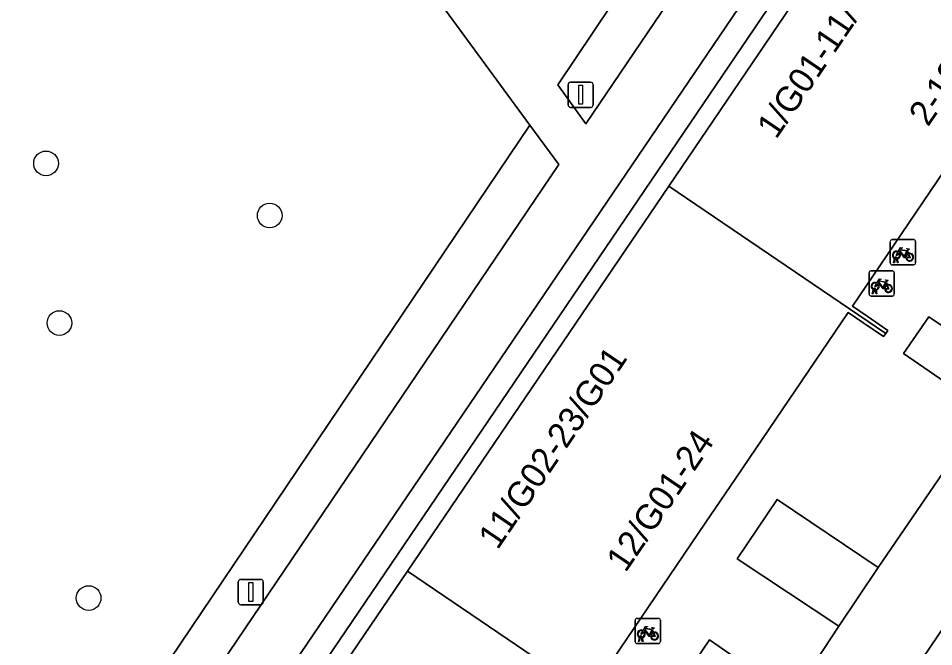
# Model space of a CAD drawing. Extents: x 159039 to 160102, y 381214 to 382524.
# Drawn here: x 159812.55 to 159848.84, y 382077.64 to 382102.53 of the extents above; entities that cross this region are included whole.
import ezdxf

# ---------------------------------------------------------------- set-up
doc = ezdxf.new("R2010")
doc.units = 0
for name, color, linetype in [('IMGEO_Boom', 7, 'Continuous'), ('IMGEO_Fietsenrek', 7, 'Continuous'), ('IMGEO_Groenvoorziening', 7, 'Continuous'), ('IMGEO_Haag', 7, 'Continuous'), ('IMGEO_Lichtmast', 7, 'Continuous'), ('IMGEO_Pand', 7, 'Continuous'), ('IMGEO_Pand_nummerreeks', 7, 'Continuous'), ('IMGEO_Rijbaan_lokaal_gesloten', 7, 'Continuous'), ('IMGEO_Rijbaan_lokaal_open', 7, 'Continuous'), ('IMGEO_Voetpad_gesloten', 7, 'Continuous')]:
    doc.layers.add(name, color=color, linetype=linetype)

msp = doc.modelspace()

# ---------------------------------------------------------------- linework, layer by layer
at = {"layer": 'IMGEO_Boom'}
for centre in [(159813.647, 382096.785), (159822.515, 382094.72), (159814.178, 382090.46), (159815.336, 382079.566)]:
    msp.add_circle(centre, 0.489, dxfattribs=at)
at = {"layer": 'IMGEO_Fietsenrek'}
for p, q in [((159847.12, 382092.843), (159847.12, 382093.684)), ((159847.12, 382093.684), (159847.12, 382092.843)), ((159847.195, 382093.768), (159848.036, 382093.768)), ((159848.036, 382093.768), (159847.195, 382093.768)), ((159848.12, 382093.693), (159848.12, 382092.852)), ((159848.12, 382092.852), (159848.12, 382093.693)), ((159847.807, 382093.317), (159847.843, 382093.222)), ((159847.247, 382092.852), (159847.286, 382093.012)), ((159847.316, 382093), (159847.281, 382092.852)), ((159847.358, 382093.024), (159847.357, 382093.028)), ((159847.399, 382092.852), (159847.365, 382092.994)), ((159847.389, 382093.035), (159847.39, 382093.028)), ((159847.397, 382092.998), (159847.432, 382092.852)), ((159848.045, 382092.768), (159847.204, 382092.768)), ((159847.204, 382092.768), (159848.045, 382092.768)), ((159847.281, 382092.852), (159847.247, 382092.852)), ((159847.432, 382092.852), (159847.399, 382092.852)), ((159846.278, 382091.603), (159846.278, 382092.444)), ((159846.278, 382092.444), (159846.278, 382091.603)), ((159846.353, 382092.528), (159847.194, 382092.528)), ((159847.194, 382092.528), (159846.353, 382092.528)), ((159847.278, 382092.453), (159847.278, 382091.612)), ((159847.278, 382091.612), (159847.278, 382092.453)), ((159846.965, 382092.077), (159847.001, 382091.982)), ((159847.203, 382091.528), (159846.362, 382091.528)), ((159846.362, 382091.528), (159847.203, 382091.528)), ((159846.405, 382091.612), (159846.444, 382091.772)), ((159846.439, 382091.612), (159846.405, 382091.612)), ((159846.474, 382091.76), (159846.439, 382091.612)), ((159846.516, 382091.784), (159846.515, 382091.788)), ((159846.557, 382091.612), (159846.523, 382091.754)), ((159846.547, 382091.795), (159846.548, 382091.788)), ((159846.555, 382091.758), (159846.59, 382091.612)), ((159846.59, 382091.612), (159846.557, 382091.612)), ((159837.004, 382077.835), (159837.004, 382078.676)), ((159837.004, 382078.676), (159837.004, 382077.835)), ((159837.079, 382078.76), (159837.92, 382078.76)), ((159837.92, 382078.76), (159837.079, 382078.76)), ((159838.004, 382078.685), (159838.004, 382077.844)), ((159838.004, 382077.844), (159838.004, 382078.685)), ((159837.691, 382078.309), (159837.727, 382078.214)), ((159837.929, 382077.76), (159837.088, 382077.76)), ((159837.088, 382077.76), (159837.929, 382077.76)), ((159837.131, 382077.844), (159837.17, 382078.004)), ((159837.165, 382077.844), (159837.131, 382077.844)), ((159837.2, 382077.992), (159837.165, 382077.844)), ((159837.242, 382078.016), (159837.241, 382078.02)), ((159837.283, 382077.844), (159837.249, 382077.986)), ((159837.273, 382078.027), (159837.274, 382078.02)), ((159837.281, 382077.99), (159837.316, 382077.844)), ((159837.316, 382077.844), (159837.283, 382077.844))]:
    msp.add_line(p, q, dxfattribs=at)
for points in [[(159847.433, 382093.294), (159847.528, 382093.458), (159847.614, 382093.444), (159847.616, 382093.435), (159847.56, 382093.424), (159847.533, 382093.379), (159847.789, 382093.338)], [(159847.729, 382093.05), (159847.679, 382093.05), (159847.488, 382093.301), (159847.469, 382093.269)], [(159847.776, 382093.313), (159847.519, 382093.354), (159847.502, 382093.325), (159847.669, 382093.105), (159847.776, 382093.313)], [(159847.824, 382093.215), (159847.794, 382093.292), (159847.685, 382093.074), (159847.728, 382093.074)], [(159847.789, 382093.338), (159847.814, 382093.387), (159847.808, 382093.391), (159847.785, 382093.395), (159847.773, 382093.402), (159847.772, 382093.405), (159847.774, 382093.41), (159847.869, 382093.395), (159847.871, 382093.385), (159847.861, 382093.372), (159847.849, 382093.366), (159847.835, 382093.372), (159847.807, 382093.317)], [(159847.454, 382093.242), (159847.402, 382093.152), (159847.362, 382093.127), (159847.363, 382093.174), (159847.418, 382093.268)], [(159847.758, 382093.074), (159847.878, 382093.073), (159847.834, 382093.187)], [(159847.854, 382093.194), (159847.909, 382093.049), (159847.759, 382093.049)], [(159846.591, 382092.054), (159846.686, 382092.218), (159846.772, 382092.204), (159846.774, 382092.195), (159846.718, 382092.184), (159846.691, 382092.139), (159846.947, 382092.098)], [(159846.612, 382092.002), (159846.56, 382091.912), (159846.52, 382091.887), (159846.521, 382091.934), (159846.576, 382092.028)], [(159846.887, 382091.81), (159846.837, 382091.81), (159846.646, 382092.061), (159846.627, 382092.029)], [(159846.934, 382092.073), (159846.677, 382092.114), (159846.66, 382092.085), (159846.827, 382091.865), (159846.934, 382092.073)], [(159846.982, 382091.975), (159846.952, 382092.052), (159846.843, 382091.834), (159846.886, 382091.834)], [(159846.916, 382091.834), (159847.036, 382091.833), (159846.992, 382091.947)], [(159847.012, 382091.954), (159847.067, 382091.809), (159846.917, 382091.809)], [(159846.947, 382092.098), (159846.972, 382092.147), (159846.966, 382092.151), (159846.943, 382092.155), (159846.931, 382092.162), (159846.93, 382092.165), (159846.932, 382092.17), (159847.027, 382092.155), (159847.029, 382092.145), (159847.019, 382092.132), (159847.007, 382092.126), (159846.993, 382092.132), (159846.965, 382092.077)], [(159837.317, 382078.286), (159837.412, 382078.45), (159837.498, 382078.436), (159837.5, 382078.427), (159837.444, 382078.416), (159837.417, 382078.371), (159837.673, 382078.33)], [(159837.338, 382078.234), (159837.286, 382078.144), (159837.246, 382078.119), (159837.247, 382078.166), (159837.302, 382078.26)], [(159837.613, 382078.042), (159837.563, 382078.042), (159837.372, 382078.293), (159837.353, 382078.261)], [(159837.66, 382078.305), (159837.403, 382078.346), (159837.386, 382078.317), (159837.553, 382078.097), (159837.66, 382078.305)], [(159837.708, 382078.207), (159837.678, 382078.284), (159837.569, 382078.066), (159837.612, 382078.066)], [(159837.642, 382078.066), (159837.762, 382078.065), (159837.718, 382078.179)], [(159837.738, 382078.186), (159837.793, 382078.041), (159837.643, 382078.041)], [(159837.673, 382078.33), (159837.698, 382078.379), (159837.692, 382078.383), (159837.669, 382078.387), (159837.657, 382078.394), (159837.656, 382078.397), (159837.658, 382078.402), (159837.753, 382078.387), (159837.755, 382078.377), (159837.745, 382078.364), (159837.733, 382078.358), (159837.719, 382078.364), (159837.691, 382078.309)]]:
    msp.add_lwpolyline(points, dxfattribs=at)
for centre, radius, start, end in [((159847.198, 382093.69), 0.0779, 92.4484, 184.2845), ((159847.198, 382093.69), 0.0779, 92.4484, 184.2845), ((159848.042, 382093.69), 0.0779, 2.4484, 94.2845), ((159848.042, 382093.69), 0.0779, 2.4484, 94.2845), ((159847.36, 382093.153), 0.159, 62.6766, 242.1369), ((159847.36, 382093.153), 0.129, 63.3192, 238.903), ((159847.34, 382093.024), 0.0499, 12.8025, 158.6934), ((159847.36, 382093.153), 0.159, 253.9967, 271.7867), ((159847.34, 382093.024), 0.0174, 12.8025, 163.4502), ((159847.36, 382093.153), 0.129, 253.415, 269.0204), ((159847.36, 382093.153), 0.129, 283.6043, 43.4302), ((159847.36, 382093.153), 0.159, 283.5766, 46.6042), ((159847.887, 382093.069), 0.159, 113.3408, 178.3217), ((159847.887, 382093.069), 0.159, 187.0065, 105.7708), ((159847.887, 382093.069), 0.129, 113.923, 177.9556), ((159847.887, 382093.069), 0.129, 188.6715, 104.5883), ((159847.198, 382092.846), 0.0779, 182.4484, 274.2845), ((159847.198, 382092.846), 0.0779, 182.4484, 274.2845), ((159848.042, 382092.846), 0.0779, 272.4484, 4.2845), ((159848.042, 382092.846), 0.0779, 272.4484, 4.2845), ((159846.356, 382092.45), 0.0779, 92.4484, 184.2845), ((159846.356, 382092.45), 0.0779, 92.4484, 184.2845), ((159847.2, 382092.45), 0.0779, 2.4484, 94.2845), ((159847.2, 382092.45), 0.0779, 2.4484, 94.2845), ((159846.518, 382091.913), 0.159, 62.6766, 242.1369), ((159846.518, 382091.913), 0.129, 63.3192, 238.903), ((159846.518, 382091.913), 0.129, 283.6043, 43.4302), ((159846.518, 382091.913), 0.159, 283.5766, 46.6042), ((159847.045, 382091.829), 0.159, 113.3408, 178.3217), ((159847.045, 382091.829), 0.159, 187.0065, 105.7708), ((159847.045, 382091.829), 0.129, 113.923, 177.9556), ((159847.045, 382091.829), 0.129, 188.6715, 104.5883), ((159846.356, 382091.606), 0.0779, 182.4484, 274.2845), ((159846.356, 382091.606), 0.0779, 182.4484, 274.2845), ((159846.498, 382091.784), 0.0499, 12.8025, 158.6934), ((159846.518, 382091.913), 0.159, 253.9967, 271.7867), ((159846.498, 382091.784), 0.0174, 12.8025, 163.4502), ((159846.518, 382091.913), 0.129, 253.415, 269.0204), ((159847.2, 382091.606), 0.0779, 272.4484, 4.2845), ((159847.2, 382091.606), 0.0779, 272.4484, 4.2845), ((159837.082, 382078.682), 0.0779, 92.4484, 184.2845), ((159837.082, 382078.682), 0.0779, 92.4484, 184.2845), ((159837.926, 382078.682), 0.0779, 2.4484, 94.2845), ((159837.926, 382078.682), 0.0779, 2.4484, 94.2845), ((159837.244, 382078.145), 0.159, 62.6766, 242.1369), ((159837.244, 382078.145), 0.129, 63.3192, 238.903), ((159837.224, 382078.016), 0.0499, 12.8025, 158.6934), ((159837.244, 382078.145), 0.129, 283.6043, 43.4302), ((159837.244, 382078.145), 0.159, 283.5766, 46.6042), ((159837.771, 382078.061), 0.159, 113.3408, 178.3217), ((159837.771, 382078.061), 0.159, 187.0065, 105.7708), ((159837.771, 382078.061), 0.129, 113.923, 177.9556), ((159837.771, 382078.061), 0.129, 188.6715, 104.5883), ((159837.082, 382077.838), 0.0779, 182.4484, 274.2845), ((159837.082, 382077.838), 0.0779, 182.4484, 274.2845), ((159837.244, 382078.145), 0.159, 253.9967, 271.7867), ((159837.224, 382078.016), 0.0174, 12.8025, 163.4502), ((159837.244, 382078.145), 0.129, 253.415, 269.0204), ((159837.926, 382077.838), 0.0779, 272.4484, 4.2845), ((159837.926, 382077.838), 0.0779, 272.4484, 4.2845)]:
    msp.add_arc(centre, radius, start, end, dxfattribs=at)
at = {"layer": 'IMGEO_Groenvoorziening'}
for points in [[(159832.833, 382098.3), (159813.825, 382124.21), (159810.972, 382128.099), (159796.985, 382118.117), (159795.722, 382119.781), (159794.696, 382119.03), (159795.927, 382117.409), (159781.677, 382107.42), (159780.669, 382108.753), (159779.561, 382107.941), (159780.482, 382106.683), (159776.459, 382103.673), (159775.504, 382104.97), (159768.971, 382100.183), (159784.554, 382078.918), (159786.945, 382075.655), (159791.878, 382068.923), (159802.875, 382053.916), (159808.903, 382062.847)], [(159844.325, 382112.044), (159843.155, 382113.628), (159833.936, 382099.897), (159835.055, 382098.347)], [(159796.411, 382035.383), (159847.938, 382111.277), (159848.111, 382111.532), (159847.301, 382112.071), (159795.474, 382035.774), (159796.307, 382035.23)], [(159827.979, 382080.633), (159838.335, 382095.887), (159848.518, 382110.885), (159847.938, 382111.277), (159796.411, 382035.383), (159796.991, 382034.991), (159807.266, 382050.126), (159817.623, 382065.379)], [(159803.974, 382052.416), (159810.005, 382061.335), (159833.972, 382096.747), (159832.833, 382098.3), (159808.903, 382062.847), (159802.875, 382053.916)], [(159851.921, 382088.501), (159848.641, 382090.711), (159847.638, 382089.254), (159850.912, 382087.003)], [(159846.644, 382080.78), (159842.635, 382083.47), (159841.048, 382081.123), (159845.08, 382078.458)], [(159843.231, 382075.645), (159839.948, 382077.905), (159838.763, 382076.154), (159842.046, 382073.927)]]:
    msp.add_lwpolyline(points, close=True, dxfattribs=at)
at = {"layer": 'IMGEO_Haag'}
for points in [[(159844.325, 382112.044), (159843.155, 382113.628), (159833.936, 382099.897), (159835.055, 382098.347)], [(159817.623, 382065.379), (159827.979, 382080.633), (159838.335, 382095.887), (159848.518, 382110.885), (159847.938, 382111.277), (159796.411, 382035.383), (159796.991, 382034.991), (159807.266, 382050.126)], [(159803.974, 382052.416), (159810.005, 382061.335), (159833.972, 382096.747), (159832.833, 382098.3), (159808.903, 382062.847), (159802.875, 382053.916)]]:
    msp.add_lwpolyline(points, close=True, dxfattribs=at)
at = {"layer": 'IMGEO_Lichtmast'}
for p, q in [((159834.346, 382099.103), (159834.346, 382099.903)), ((159834.346, 382099.903), (159834.346, 382099.103)), ((159834.446, 382100.003), (159835.236, 382100.003)), ((159835.236, 382100.003), (159834.446, 382100.003)), ((159835.336, 382099.903), (159835.336, 382099.103)), ((159835.336, 382099.103), (159835.336, 382099.903)), ((159835.236, 382099.003), (159834.446, 382099.003)), ((159834.446, 382099.003), (159835.236, 382099.003)), ((159821.37, 382080.303), (159822.16, 382080.303)), ((159822.16, 382080.303), (159821.37, 382080.303)), ((159821.27, 382079.403), (159821.27, 382080.203)), ((159821.27, 382080.203), (159821.27, 382079.403)), ((159822.26, 382080.203), (159822.26, 382079.403)), ((159822.26, 382079.403), (159822.26, 382080.203)), ((159822.16, 382079.303), (159821.37, 382079.303)), ((159821.37, 382079.303), (159822.16, 382079.303))]:
    msp.add_line(p, q, dxfattribs=at)
for points in [[(159834.766, 382099.878), (159834.916, 382099.878), (159834.916, 382099.128), (159834.766, 382099.128), (159834.766, 382099.878)], [(159821.69, 382080.178), (159821.84, 382080.178), (159821.84, 382079.428), (159821.69, 382079.428), (159821.69, 382080.178)]]:
    msp.add_lwpolyline(points, dxfattribs=at)
for centre, start, end in [((159834.446, 382099.903), 90, 180), ((159834.446, 382099.903), 90, 180), ((159835.236, 382099.903), 0, 90), ((159835.236, 382099.903), 360, 90), ((159834.446, 382099.103), 180, 270), ((159834.446, 382099.103), 180, 270), ((159835.236, 382099.103), 270, 0), ((159835.236, 382099.103), 270, 0), ((159821.37, 382080.203), 90, 180), ((159821.37, 382080.203), 90, 180), ((159822.16, 382080.203), 0, 90), ((159822.16, 382080.203), 360, 90), ((159821.37, 382079.403), 180, 270), ((159821.37, 382079.403), 180, 270), ((159822.16, 382079.403), 270, 0), ((159822.16, 382079.403), 270, 0)]:
    msp.add_arc(centre, 0.1, start, end, dxfattribs=at)
at = {"layer": 'IMGEO_Pand'}
for points in [[(159838.335, 382095.887), (159846.939, 382090.046), (159847.023, 382090.17), (159846.198, 382090.731), (159845.62, 382091.123), (159850.093, 382097.712), (159851.288, 382099.472), (159855.721, 382106.003), (159856.299, 382105.611), (159857.124, 382105.05), (159857.293, 382105.298), (159848.111, 382111.532), (159847.938, 382111.277), (159848.518, 382110.885)], [(159827.979, 382080.633), (159836.583, 382074.792), (159836.667, 382074.916), (159835.842, 382075.477), (159835.264, 382075.869), (159839.786, 382082.53), (159840.993, 382084.309), (159845.451, 382090.875), (159846.028, 382090.483), (159846.854, 382089.922), (159846.939, 382090.046), (159838.335, 382095.887)], [(159827.979, 382080.633), (159817.623, 382065.379), (159826.227, 382059.538), (159826.311, 382059.662), (159825.486, 382060.223), (159824.908, 382060.615), (159829.43, 382067.276), (159830.637, 382069.055), (159835.095, 382075.621), (159835.672, 382075.229), (159836.498, 382074.668), (159836.583, 382074.792)]]:
    msp.add_lwpolyline(points, close=True, dxfattribs=at)
at = {"layer": 'IMGEO_Rijbaan_lokaal_gesloten'}
msp.add_lwpolyline([(159874.113, 382114.736), (159871.226, 382110.62), (159868.006, 382106.028), (159864.122, 382100.283), (159859.772, 382093.927), (159853.786, 382085.045), (159849.537, 382078.848), (159843.376, 382069.762), (159839.083, 382063.381), (159838.185, 382062.056)], dxfattribs=at)
at = {"layer": 'IMGEO_Rijbaan_lokaal_open'}
for points in [[(159838.185, 382062.056), (159839.083, 382063.381), (159843.376, 382069.762), (159849.537, 382078.848), (159853.786, 382085.045), (159859.772, 382093.927), (159864.122, 382100.283), (159868.006, 382106.028), (159871.226, 382110.62), (159874.113, 382114.736)], [(159862.823, 382104.618), (159861.29, 382102.295), (159856.9, 382095.877), (159855.319, 382093.506), (159853.567, 382091.011), (159852.421, 382089.292), (159851.921, 382088.501), (159850.912, 382087.003), (159846.644, 382080.78), (159845.08, 382078.458), (159843.231, 382075.645), (159842.046, 382073.927), (159841.537, 382073.183), (159840.505, 382071.689), (159836.15, 382065.359), (159834.658, 382063.136), (159832.984, 382060.581), (159831.794, 382058.858), (159831.304, 382058.124), (159830.305, 382056.632), (159825.942, 382050.294)], [(159850.093, 382097.712), (159845.62, 382091.123), (159846.198, 382090.731), (159847.023, 382090.17), (159846.939, 382090.046), (159846.854, 382089.922), (159846.028, 382090.483), (159845.451, 382090.875), (159840.993, 382084.309), (159839.786, 382082.53), (159835.264, 382075.869)], [(159838.763, 382076.154), (159839.948, 382077.905), (159843.231, 382075.645), (159845.08, 382078.458), (159841.048, 382081.123), (159842.635, 382083.47), (159846.644, 382080.78), (159850.912, 382087.003), (159847.638, 382089.254), (159848.641, 382090.711), (159851.921, 382088.501)]]:
    msp.add_lwpolyline(points, dxfattribs=at)
at = {"layer": 'IMGEO_Voetpad_gesloten'}
msp.add_lwpolyline([(159813.825, 382124.21), (159832.833, 382098.3), (159833.972, 382096.747), (159810.005, 382061.335), (159803.974, 382052.416), (159801.772, 382049.254), (159796.306, 382041.186), (159790.065, 382031.975), (159784.272, 382023.425), (159783.78, 382022.699), (159786.493, 382020.561), (159793.074, 382030.186), (159794.451, 382032.199), (159807.636, 382023.314), (159809.618, 382026.244), (159806.345, 382028.428), (159805.492, 382028.997), (159805.43, 382028.906), (159796.247, 382035.141), (159796.307, 382035.23), (159795.474, 382035.774), (159847.301, 382112.071)], dxfattribs=at)
msp.add_lwpolyline([(159843.155, 382113.628), (159844.325, 382112.044), (159835.055, 382098.347), (159833.936, 382099.897)], close=True, dxfattribs=at)

# ---------------------------------------------------------------- texts
at = {"layer": 'IMGEO_Pand_nummerreeks'}
for s, rotation, p in [('1/G01-11/G01', 55.8252, (159842.595, 382097.71)), ('2-12', 55.8244, (159848.615, 382098.205)), ('11/G02-23/G01', 55.8273, (159831.551, 382081.444)), ('12/G01-24', 55.8442, (159836.625, 382080.542))]:
    msp.add_text(s, height=1, rotation=rotation, dxfattribs=at).set_placement(p)

doc.saveas('drawing.dxf')
